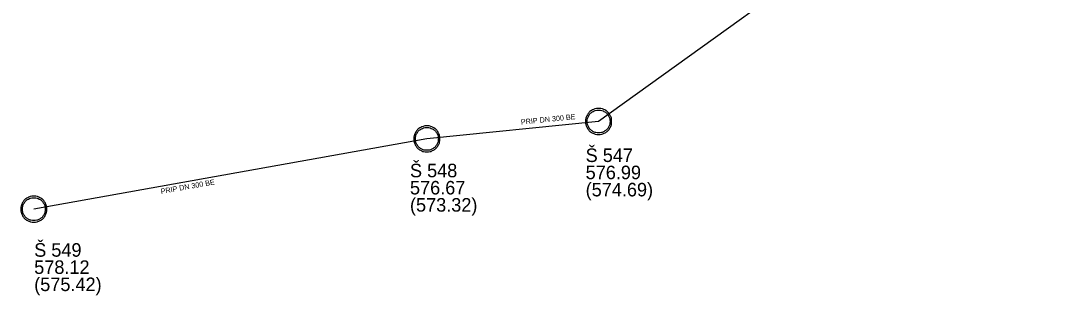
# Model space of a CAD drawing. Extents: x -643575 to -638952, y -1116425 to -1112056.
# Drawn here: x -642318.4 to -642218.4, y -1114208.5 to -1114182.2 of the extents above; entities that cross this region are included whole.
import ezdxf

# ---------------------------------------------------------------- set-up
doc = ezdxf.new("R2010")
doc.units = 0
for name, color, linetype in [('Default', 7, 'Continuous'), ('K Označení šachty', 7, 'Continuous'), ('K Popis přípojky', 7, 'Continuous'), ('K Přípojka', 7, 'Continuous')]:
    doc.layers.add(name, color=color, linetype=linetype)

msp = doc.modelspace()

# ---------------------------------------------------------------- linework, layer by layer
at = {"layer": 'Default'}
for points in [[(-642262.94, -1114190.599), (-642262.625, -1114190.599), (-642262.326, -1114190.76), (-642262.027, -1114190.921), (-642261.858, -1114191.222), (-642261.689, -1114191.523), (-642261.689, -1114191.85), (-642261.689, -1114192.175), (-642261.854, -1114192.472), (-642262.019, -1114192.769), (-642262.316, -1114192.934), (-642262.614, -1114193.099), (-642262.94, -1114193.099), (-642263.264, -1114193.099), (-642263.562, -1114192.934), (-642263.859, -1114192.769), (-642264.024, -1114192.472), (-642264.189, -1114192.175), (-642264.189, -1114191.85), (-642264.189, -1114191.523), (-642264.021, -1114191.222), (-642263.853, -1114190.921), (-642263.555, -1114190.76), (-642263.256, -1114190.599), (-642262.94, -1114190.599)], [(-642262.939, -1114190.755), (-642263.216, -1114190.755), (-642263.478, -1114190.896), (-642263.74, -1114191.037), (-642263.886, -1114191.3), (-642264.033, -1114191.562), (-642264.033, -1114191.849), (-642264.033, -1114192.133), (-642263.888, -1114192.393), (-642263.743, -1114192.653), (-642263.483, -1114192.798), (-642263.222, -1114192.943), (-642262.939, -1114192.943), (-642262.656, -1114192.943), (-642262.395, -1114192.798), (-642262.135, -1114192.653), (-642261.99, -1114192.393), (-642261.845, -1114192.133), (-642261.845, -1114191.849), (-642261.845, -1114191.562), (-642261.994, -1114191.3), (-642262.142, -1114191.037), (-642262.403, -1114190.896), (-642262.664, -1114190.755), (-642262.939, -1114190.755)], [(-642279.431, -1114192.27), (-642279.116, -1114192.27), (-642278.817, -1114192.431), (-642278.518, -1114192.592), (-642278.349, -1114192.893), (-642278.18, -1114193.194), (-642278.18, -1114193.521), (-642278.18, -1114193.846), (-642278.345, -1114194.143), (-642278.51, -1114194.44), (-642278.807, -1114194.605), (-642279.105, -1114194.77), (-642279.431, -1114194.77), (-642279.755, -1114194.77), (-642280.053, -1114194.605), (-642280.35, -1114194.44), (-642280.515, -1114194.143), (-642280.68, -1114193.846), (-642280.68, -1114193.521), (-642280.68, -1114193.194), (-642280.512, -1114192.893), (-642280.344, -1114192.592), (-642280.046, -1114192.431), (-642279.747, -1114192.27), (-642279.431, -1114192.27)], [(-642279.43, -1114192.426), (-642279.707, -1114192.426), (-642279.969, -1114192.567), (-642280.231, -1114192.708), (-642280.377, -1114192.971), (-642280.524, -1114193.233), (-642280.524, -1114193.52), (-642280.524, -1114193.804), (-642280.379, -1114194.064), (-642280.234, -1114194.324), (-642279.974, -1114194.469), (-642279.713, -1114194.614), (-642279.43, -1114194.614), (-642279.147, -1114194.614), (-642278.886, -1114194.469), (-642278.626, -1114194.324), (-642278.481, -1114194.064), (-642278.336, -1114193.804), (-642278.336, -1114193.52), (-642278.336, -1114193.233), (-642278.485, -1114192.971), (-642278.633, -1114192.708), (-642278.894, -1114192.567), (-642279.155, -1114192.426), (-642279.43, -1114192.426)], [(-642317.171, -1114199.02), (-642316.856, -1114199.02), (-642316.557, -1114199.181), (-642316.258, -1114199.342), (-642316.089, -1114199.643), (-642315.92, -1114199.944), (-642315.92, -1114200.271), (-642315.92, -1114200.596), (-642316.085, -1114200.893), (-642316.25, -1114201.19), (-642316.547, -1114201.355), (-642316.845, -1114201.52), (-642317.171, -1114201.52), (-642317.495, -1114201.52), (-642317.793, -1114201.355), (-642318.09, -1114201.19), (-642318.255, -1114200.893), (-642318.42, -1114200.596), (-642318.42, -1114200.271), (-642318.42, -1114199.944), (-642318.252, -1114199.643), (-642318.084, -1114199.342), (-642317.786, -1114199.181), (-642317.487, -1114199.02), (-642317.171, -1114199.02)], [(-642317.17, -1114199.176), (-642317.447, -1114199.176), (-642317.709, -1114199.317), (-642317.971, -1114199.458), (-642318.117, -1114199.721), (-642318.264, -1114199.983), (-642318.264, -1114200.27), (-642318.264, -1114200.554), (-642318.119, -1114200.814), (-642317.974, -1114201.074), (-642317.714, -1114201.219), (-642317.453, -1114201.364), (-642317.17, -1114201.364), (-642316.887, -1114201.364), (-642316.626, -1114201.219), (-642316.366, -1114201.074), (-642316.221, -1114200.814), (-642316.076, -1114200.554), (-642316.076, -1114200.27), (-642316.076, -1114199.983), (-642316.225, -1114199.721), (-642316.373, -1114199.458), (-642316.634, -1114199.317), (-642316.895, -1114199.176), (-642317.17, -1114199.176)]]:
    msp.add_open_spline(points, degree=3, dxfattribs=at)
at = {"layer": 'K Přípojka'}
msp.add_lwpolyline([(-642215.8, -1114178.65), (-642234.69, -1114171.53), (-642262.939, -1114191.849), (-642279.43, -1114193.52), (-642317.17, -1114200.27)], dxfattribs=at)

# ---------------------------------------------------------------- texts
at = {"layer": 'K Označení šachty'}
for s, p in [('Š 547', (-642264.185, -1114195.743)), ('Š 548', (-642281.053, -1114197.208)), ('576.99', (-642264.185, -1114197.393)), ('576.67', (-642281.053, -1114198.858)), ('(574.69)', (-642264.185, -1114199.043)), ('(573.32)', (-642281.053, -1114200.508)), ('Š 549', (-642317.135, -1114204.837)), ('578.12', (-642317.135, -1114206.487)), ('(575.42)', (-642317.135, -1114208.137))]:
    msp.add_text(s, height=1.3, dxfattribs=at).set_placement(p)
at = {"layer": 'K Popis přípojky'}
for rotation, p in [(5.7859, (-642270.376, -1114192.153)), (10.14044, (-642304.944, -1114198.815))]:
    msp.add_text('PRIP DN 300 BE', height=0.5, rotation=rotation, dxfattribs=at).set_placement(p)

doc.saveas('drawing.dxf')
